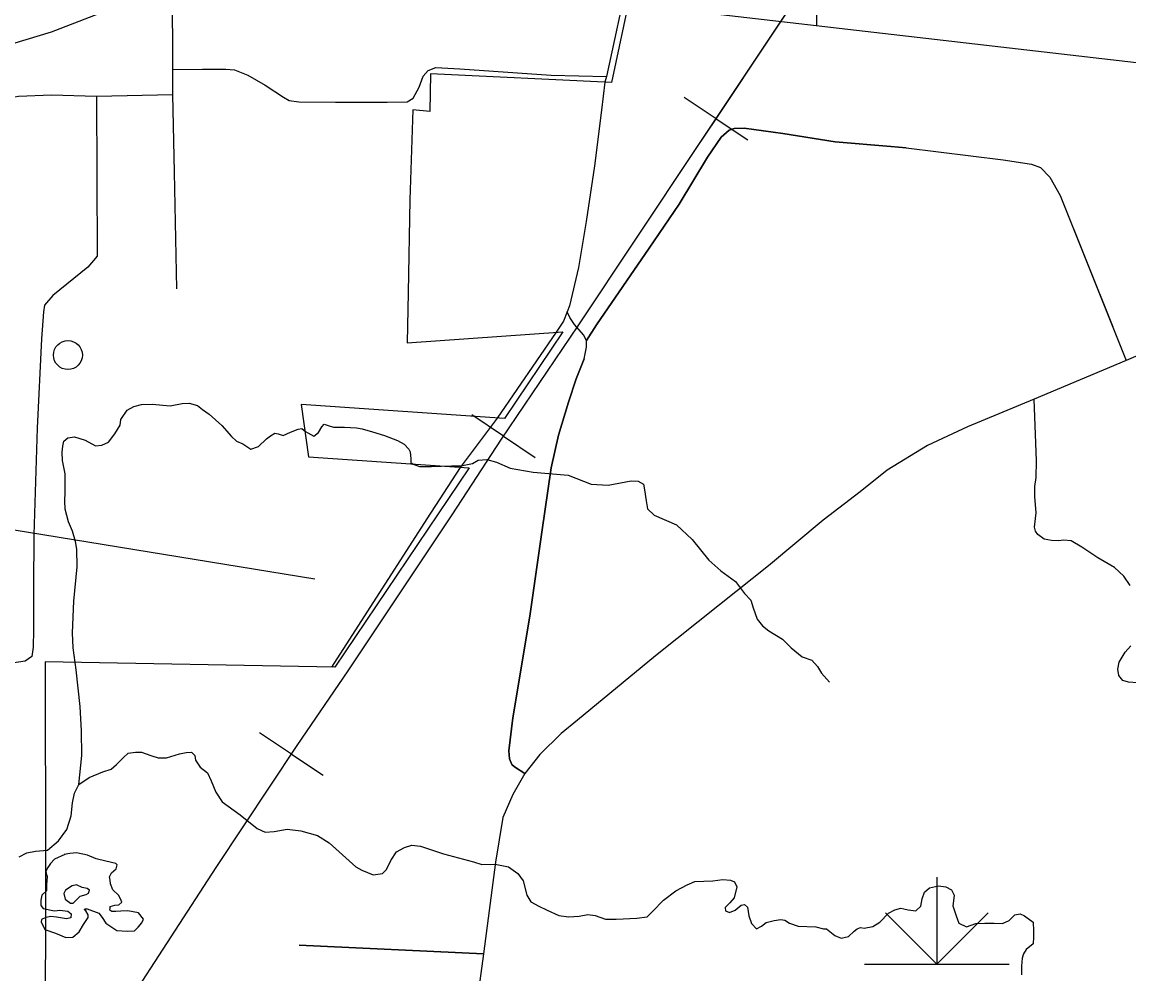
# Model space of a CAD drawing. Extents: x 22866 to 28196, y 1324810 to 1328105.
# Drawn here: x 25647.4 to 25739.1, y 1326003.5 to 1326082.4 of the extents above; entities that cross this region are included whole.
import ezdxf

# ---------------------------------------------------------------- set-up
doc = ezdxf.new("R2010")
doc.units = 0
for name, color, linetype in [('Level 15', 7, 'Continuous'), ('Level 31', 7, 'Continuous'), ('Level 32', 7, 'Continuous'), ('Level 33', 7, 'Continuous'), ('Level 34', 7, 'Continuous'), ('Level 35', 7, 'Continuous'), ('Level 40', 7, 'Continuous'), ('Level 44', 7, 'Continuous'), ('Level 45', 7, 'Continuous'), ('Level 46', 7, 'Continuous'), ('Level 5', 7, 'Continuous'), ('Level 56', 7, 'Continuous'), ('Level 6', 7, 'Continuous'), ('Level 63', 7, 'Continuous')]:
    doc.layers.add(name, color=color, linetype=linetype)

msp = doc.modelspace()

# ---------------------------------------------------------------- linework, layer by layer
at = {"layer": 'Level 15'}
for points in [[(25762.124, 1326063.737), (25758.093, 1326062.398), (25752.938, 1326060.208), (25748.465, 1326058.358), (25741.705, 1326055.535), (25738.913, 1326054.35), (25731.292, 1326051.151), (25725.77, 1326048.846), (25722.463, 1326047.289), (25719.108, 1326045.244), (25716.871, 1326043.443), (25713.807, 1326041.107), (25709.285, 1326037.31), (25705.2, 1326034.097), (25699.899, 1326029.862), (25693.432, 1326024.508), (25692.08, 1326023.413), (25690.329, 1326021.66), (25689.065, 1326020.103), (25688.744, 1326019.524)], [(25741.705, 1326055.535), (25738.913, 1326054.35), (25731.292, 1326051.151), (25725.77, 1326048.846), (25722.463, 1326047.289), (25719.108, 1326045.244), (25716.871, 1326043.443), (25713.807, 1326041.107), (25709.285, 1326037.31), (25705.2, 1326034.097), (25699.899, 1326029.862), (25693.432, 1326024.508), (25692.08, 1326023.413), (25690.329, 1326021.66), (25689.065, 1326020.103), (25688.092, 1326018.35), (25687.266, 1326016.452), (25686.634, 1326012.752), (25685.657, 1326005.152), (25685.029, 1326000.471), (25683.551, 1325991.369)]]:
    msp.add_lwpolyline(points, dxfattribs=at)
at = {"layer": 'Level 31'}
for points in [[(25695.719, 1326077.426), (25695.434, 1326075.12), (25694.848, 1326070.501), (25694.152, 1326065.883), (25693.53, 1326062.072), (25692.772, 1326058.879), (25692.589, 1326058.384), (25692.284, 1326057.619), (25691.666, 1326056.684)], [(25694.188, 1326056.01), (25695.027, 1326057.293), (25699.384, 1326063.67), (25701.874, 1326067.321), (25704.218, 1326071.206), (25705.353, 1326072.856), (25706.012, 1326073.442), (25706.415, 1326073.589), (25707.257, 1326073.625)], [(25707.257, 1326073.625), (25710.469, 1326073.186), (25714.79, 1326072.489), (25719.403, 1326072.086), (25720.685, 1326071.976)], [(25694.005, 1326054.485), (25694.188, 1326055.46), (25694.188, 1326056.01), (25693.932, 1326056.487), (25693.2, 1326057.33), (25692.797, 1326057.916), (25692.589, 1326058.384)], [(25689.065, 1326020.103), (25688.22, 1326020.655), (25688, 1326020.838), (25687.817, 1326021.315), (25687.744, 1326021.975), (25688.073, 1326024.723), (25689.501, 1326033.135), (25690.49, 1326040.099), (25691.259, 1326045.432), (25691.881, 1326048.144), (25692.687, 1326050.893), (25693.346, 1326052.836), (25694.005, 1326054.485)], [(25686.779, 1326049.576), (25683.732, 1326045.485)]]:
    msp.add_lwpolyline(points, dxfattribs=at)
at = {"layer": 'Level 32'}
for points in [[(25707.257, 1326073.625), (25706.415, 1326073.589), (25706.012, 1326073.442), (25705.353, 1326072.856), (25704.218, 1326071.206), (25701.874, 1326067.321), (25699.384, 1326063.67), (25695.027, 1326057.293), (25694.188, 1326056.01)], [(25720.685, 1326071.976), (25719.403, 1326072.086), (25714.79, 1326072.489), (25710.469, 1326073.186), (25707.257, 1326073.625)], [(25720.685, 1326071.976), (25728.734, 1326070.99), (25731.077, 1326070.624), (25731.81, 1326070.367), (25732.579, 1326069.561), (25733.457, 1326068.021), (25737.801, 1326057.138)], [(25720.685, 1326071.976), (25728.734, 1326070.99), (25731.077, 1326070.624), (25731.81, 1326070.367), (25732.579, 1326069.561), (25733.457, 1326068.021), (25738.913, 1326054.35)], [(25694.005, 1326054.485), (25693.346, 1326052.836), (25692.687, 1326050.893), (25691.881, 1326048.144), (25691.259, 1326045.432), (25690.49, 1326040.099), (25689.501, 1326033.135), (25688.073, 1326024.723), (25687.744, 1326021.975), (25687.817, 1326021.315), (25688, 1326020.838), (25688.22, 1326020.655), (25689.065, 1326020.103)], [(25670.388, 1326005.849), (25685.657, 1326005.152)], [(25685.657, 1326005.152), (25670.388, 1326005.849)]]:
    msp.add_lwpolyline(points, dxfattribs=at)
at = {"layer": 'Level 33'}
for points in [[(25698.005, 1326088.091), (25697.69, 1326086.501), (25695.844, 1326077.888), (25695.719, 1326077.426)], [(25697.69, 1326086.501), (25694.284, 1326086.941), (25691.648, 1326087.197), (25689.781, 1326087.38), (25687.547, 1326087.344), (25680.517, 1326087.161), (25671.143, 1326087.014), (25667.078, 1326086.904), (25664.369, 1326086.684), (25662.465, 1326086.318), (25660.89, 1326085.841), (25659.865, 1326085.328), (25656.474, 1326084.155), (25649.81, 1326081.59), (25645.636, 1326080.307), (25645.196, 1326080.124), (25643.805, 1326079.611), (25643.109, 1326079.207), (25642.34, 1326078.548), (25641.608, 1326077.741), (25639.777, 1326074.406)], [(25659.908, 1326078.494), (25662.371, 1326078.522), (25664.293, 1326078.522), (25665.026, 1326078.448), (25666.124, 1326078.008), (25667.552, 1326077.184), (25669.072, 1326076.176), (25669.548, 1326075.919), (25670.353, 1326075.791), (25673.374, 1326075.773), (25674.564, 1326075.773)], [(25674.564, 1326075.773), (25677.675, 1326075.764), (25679.322, 1326075.8), (25679.835, 1326076.094), (25680.311, 1326077.01), (25680.641, 1326077.926), (25681.08, 1326078.403), (25681.702, 1326078.659), (25683.68, 1326078.549), (25691.259, 1326078), (25695.844, 1326077.888)], [(25691.666, 1326056.684), (25686.779, 1326049.576)], [(25683.732, 1326045.485), (25680.97, 1326041.21), (25673.045, 1326028.924)]]:
    msp.add_lwpolyline(points, dxfattribs=at)
at = {"layer": 'Level 34'}
for points in [[(25659.91, 1326076.421), (25659.908, 1326078.494), (25659.865, 1326085.328)], [(25639.777, 1326074.406), (25642.204, 1326075.246), (25644.658, 1326075.833), (25647.111, 1326076.273), (25649.857, 1326076.382), (25653.592, 1326076.273), (25659.91, 1326076.421)], [(25653.592, 1326076.273), (25653.645, 1326063.008)], [(25660.238, 1326060.293), (25660.055, 1326069.969), (25659.91, 1326076.421)], [(25653.645, 1326063.008), (25652.861, 1326062.091), (25652.275, 1326061.615), (25649.968, 1326059.746), (25649.273, 1326058.939), (25649.199, 1326058.389), (25649.016, 1326056.154), (25648.65, 1326048.735)], [(25648.65, 1326048.735), (25648.394, 1326039.902), (25648.357, 1326035.482), (25648.357, 1326032), (25648.321, 1326030.571), (25648.211, 1326029.801), (25647.662, 1326029.398), (25646.563, 1326029.251), (25641.766, 1326029.398), (25636.749, 1326029.471), (25636.464, 1326029.266), (25635.146, 1326027.36), (25631.996, 1326022.742), (25629.543, 1326019.15), (25628.261, 1326017.428), (25627.492, 1326017.134), (25626.614, 1326017.171), (25625.552, 1326017.318), (25624.233, 1326017.831), (25620.865, 1326019.297), (25618.659, 1326020.401)]]:
    msp.add_lwpolyline(points, dxfattribs=at)
at = {"layer": 'Level 35'}
for points in [[(25652.117, 1326019.181), (25652.365, 1326021.601), (25652.339, 1326023.642), (25652.234, 1326025.656), (25651.894, 1326028.691), (25651.633, 1326030.523), (25651.581, 1326031.752), (25651.711, 1326034.377), (25651.973, 1326037.228), (25651.947, 1326038.693), (25651.842, 1326039.347), (25651.581, 1326040.185), (25651.267, 1326040.97), (25650.979, 1326042.016), (25650.953, 1326042.722), (25650.979, 1326043.403), (25650.979, 1326044.449), (25650.979, 1326044.946), (25650.77, 1326046.058), (25650.744, 1326046.739), (25650.796, 1326047.236), (25650.875, 1326047.654), (25651.215, 1326047.942), (25651.763, 1326048.021), (25652.626, 1326047.733), (25653.489, 1326047.262), (25654.011, 1326047.314), (25654.56, 1326047.576), (25655.109, 1326048.256), (25655.527, 1326048.989), (25655.606, 1326049.46), (25656.129, 1326050.218), (25656.678, 1326050.532), (25657.305, 1326050.689), (25658.194, 1326050.715), (25659.683, 1326050.585), (25660.677, 1326050.768), (25661.252, 1326050.82), (25661.958, 1326050.611), (25662.376, 1326050.297), (25662.925, 1326049.904), (25663.97, 1326048.962), (25664.754, 1326048.047), (25665.173, 1326047.654), (25665.716, 1326047.445), (25666.37, 1326047), (25666.997, 1326047.21), (25667.677, 1326047.864), (25667.99, 1326048.099), (25668.356, 1326048.308), (25668.644, 1326048.256), (25669.036, 1326048.125), (25669.663, 1326048.413), (25670.29, 1326048.649), (25670.604, 1326048.701), (25670.892, 1326048.465), (25671.101, 1326048.335), (25671.597, 1326048.073), (25671.989, 1326048.387), (25672.251, 1326048.858), (25672.434, 1326049.067), (25672.695, 1326048.989), (25673.218, 1326048.805), (25674.133, 1326048.832), (25675.126, 1326048.753), (25675.597, 1326048.675), (25676.454, 1326048.439), (25677.447, 1326048.125), (25678.519, 1326047.707), (25679.068, 1326047.419), (25679.46, 1326047), (25679.564, 1326046.765), (25679.617, 1326046.189), (25679.617, 1326045.901), (25679.826, 1326045.744), (25680.349, 1326045.561), (25681.342, 1326045.561), (25682.989, 1326045.614), (25683.773, 1326045.614), (25684.74, 1326045.797), (25685.21, 1326046.085), (25685.916, 1326046.137), (25686.726, 1326045.928), (25687.85, 1326045.43), (25689.758, 1326045.09), (25692.66, 1326044.829), (25694.568, 1326044.096), (25695.979, 1326044.018), (25697.888, 1326044.358), (25698.463, 1326044.332), (25698.902, 1326044.081), (25699.006, 1326043.61), (25699.137, 1326042.72), (25699.241, 1326042.04), (25699.79, 1326041.517), (25701.646, 1326040.732), (25702.953, 1326039.502), (25704.338, 1326037.801), (25705.332, 1326036.912), (25706.552, 1326036.03), (25707.284, 1326035.036)], [(25707.284, 1326035.036), (25707.807, 1326034.461), (25708.016, 1326033.833), (25708.33, 1326032.891), (25708.774, 1326032.341), (25709.297, 1326031.923), (25710.447, 1326031.242), (25711.153, 1326030.51), (25712.068, 1326029.777), (25712.852, 1326029.49), (25713.322, 1326028.966), (25713.662, 1326028.417), (25714.342, 1326027.658)], [(25647.177, 1326013.179), (25647.804, 1326013.519), (25648.51, 1326013.65), (25649.529, 1326013.728), (25650.418, 1326014.513), (25651.124, 1326015.455), (25651.49, 1326016.58), (25651.594, 1326017.653), (25651.751, 1326018.464), (25652.117, 1326019.181), (25652.979, 1326019.756), (25654.103, 1326020.227), (25654.783, 1326020.463), (25655.227, 1326020.855), (25655.802, 1326021.405), (25656.194, 1326021.771), (25656.822, 1326021.876), (25657.318, 1326021.876), (25658.076, 1326021.588), (25658.678, 1326021.405), (25659.383, 1326021.405), (25660.455, 1326021.719), (25661.004, 1326021.849), (25661.448, 1326021.876), (25661.736, 1326021.588), (25661.788, 1326021.195), (25662.18, 1326020.62), (25662.781, 1326020.149), (25663.069, 1326019.495), (25663.461, 1326018.553), (25663.984, 1326017.742), (25665.474, 1326016.669), (25666.903, 1326015.526), (25667.557, 1326015.238), (25668.315, 1326015.29), (25669.386, 1326015.474), (25670.51, 1326015.343), (25671.896, 1326014.95), (25672.863, 1326014.349), (25673.961, 1326013.354), (25675.059, 1326012.36), (25675.581, 1326012.072), (25676.522, 1326011.68), (25677.28, 1326011.811), (25677.62, 1326012.125), (25677.96, 1326012.883), (25678.43, 1326013.59), (25679.11, 1326013.956), (25679.711, 1326014.165), (25680.443, 1326014.061), (25682.351, 1326013.433), (25684.834, 1326012.779), (25685.509, 1326012.543), (25686.633, 1326012.57), (25687.73, 1326012.36), (25688.488, 1326011.811), (25688.933, 1326011.183), (25689.247, 1326010.006), (25689.586, 1326009.456), (25690.24, 1326009.09), (25690.919, 1326008.75), (25691.886, 1326008.331), (25692.697, 1326008.2), (25693.586, 1326008.253), (25694.291, 1326008.41), (25694.919, 1326008.331), (25695.755, 1326008.017), (25696.644, 1326008.017), (25698.369, 1326008.096), (25699.205, 1326008.2), (25699.671, 1326008.65), (25700.585, 1326009.592), (25701.605, 1326010.351), (25702.52, 1326010.874), (25703.173, 1326011.136), (25704.663, 1326011.188), (25705.499, 1326011.293), (25706.127, 1326011.24), (25706.467, 1326011.11), (25706.649, 1326010.691), (25706.44, 1326009.775), (25706.074, 1326009.357), (25705.682, 1326008.99), (25705.709, 1326008.703), (25706.048, 1326008.572), (25706.519, 1326008.755), (25707.015, 1326009.174), (25707.277, 1326009.226), (25707.538, 1326009.017), (25707.643, 1326008.284), (25707.852, 1326007.656)], [(25650.941, 1326013.388), (25650.104, 1326012.996), (25649.764, 1326012.629), (25649.555, 1326012.289), (25649.372, 1326012.002), (25649.399, 1326011.792), (25649.477, 1326011.557), (25649.425, 1326010.85), (25649.425, 1326010.353), (25649.059, 1326010.013), (25648.954, 1326009.595), (25648.954, 1326009.15), (25649.163, 1326008.888), (25650.104, 1326008.705), (25650.549, 1326008.757), (25651.202, 1326008.679), (25651.49, 1326008.47), (25651.463, 1326008.129), (25651.098, 1326008.051), (25650.261, 1326008.182), (25649.791, 1326008.234), (25649.372, 1326008.156), (25649.033, 1326007.999), (25649.006, 1326007.789), (25649.294, 1326007.161), (25650.183, 1326006.847), (25651.045, 1326006.507), (25651.62, 1326006.534), (25652.143, 1326006.952), (25652.509, 1326007.58), (25652.901, 1326008.156), (25652.901, 1326008.365), (25652.692, 1326008.705), (25652.587, 1326008.784), (25652.614, 1326008.862), (25652.797, 1326008.862), (25653.764, 1326008.522), (25654.051, 1326008.156), (25654.365, 1326007.685), (25655.254, 1326007.083), (25656.116, 1326007.031), (25656.717, 1326007.057), (25657.031, 1326007.345), (25657.345, 1326007.711), (25657.475, 1326008.025), (25657.057, 1326008.548), (25656.168, 1326008.705), (25655.593, 1326008.679), (25655.175, 1326008.653), (25654.861, 1326008.653), (25654.679, 1326008.757), (25654.705, 1326008.914), (25654.705, 1326009.071), (25655.097, 1326009.176), (25655.437, 1326009.202), (25655.672, 1326009.438), (25655.567, 1326009.699), (25655.41, 1326010.013), (25654.94, 1326010.458), (25654.731, 1326010.955), (25654.705, 1326011.243), (25654.652, 1326011.531), (25654.809, 1326011.845), (25655.201, 1326012.185), (25655.28, 1326012.525), (25655.175, 1326012.629), (25654.339, 1326012.813), (25653.555, 1326013.022), (25652.823, 1326013.31), (25651.908, 1326013.519), (25651.359, 1326013.467), (25650.888, 1326013.388)], [(25650.984, 1326009.68), (25651.411, 1326009.333), (25651.646, 1326009.333), (25651.908, 1326009.621), (25652.221, 1326009.935), (25652.718, 1326010.066), (25652.927, 1326010.17), (25653.006, 1326010.406), (25652.797, 1326010.563), (25652.378, 1326010.641), (25651.934, 1326010.85), (25651.568, 1326010.772), (25651.019, 1326010.406), (25650.862, 1326010.144), (25650.984, 1326009.68)], [(25718.514, 1326007.772), (25719.224, 1326008.507), (25719.747, 1326008.795), (25720.244, 1326008.926), (25720.479, 1326008.873), (25720.845, 1326008.795), (25721.472, 1326008.716), (25721.89, 1326009.083), (25722.021, 1326009.71), (25722.204, 1326010.26), (25722.622, 1326010.626), (25723.354, 1326010.783), (25723.982, 1326010.705), (25724.452, 1326010.443), (25724.661, 1326009.998), (25724.609, 1326009.527), (25724.557, 1326009.109), (25724.818, 1326008.298), (25725.053, 1326007.67), (25725.681, 1326007.382), (25726.465, 1326007.644), (25727.197, 1326007.696), (25727.981, 1326007.67), (25728.66, 1326007.644), (25729.209, 1326007.905), (25729.68, 1326008.376), (25730.124, 1326008.455), (25730.49, 1326008.298), (25731.196, 1326007.774), (25731.248, 1326007.042), (25731.248, 1326006.519), (25731.196, 1326005.969), (25730.621, 1326005.498), (25730.412, 1326005.132), (25730.307, 1326004.792), (25730.229, 1326004.112), (25730.229, 1326003.405)], [(25707.852, 1326007.656), (25708.27, 1326007.211), (25708.688, 1326007.421), (25709.08, 1326007.735), (25709.734, 1326007.892), (25710.283, 1326007.996), (25710.623, 1326007.944), (25711.009, 1326007.682), (25711.741, 1326007.447)], [(25711.741, 1326007.447), (25713.192, 1326007.382), (25713.845, 1326007.225), (25714.08, 1326007.225), (25714.76, 1326006.649), (25715.309, 1326006.44), (25715.91, 1326006.571), (25716.375, 1326007.016), (25716.61, 1326007.199), (25716.898, 1326007.33), (25717.212, 1326007.277), (25717.917, 1326007.408), (25718.514, 1326007.772)]]:
    msp.add_lwpolyline(points, dxfattribs=at)
at = {"layer": 'Level 40'}
for p, q in [((25704.923, 1326074.403), (25702.285, 1326076.158)), ((25704.923, 1326074.403), (25707.561, 1326072.647)), ((25687.308, 1326048.065), (25684.682, 1326049.837)), ((25687.308, 1326048.065), (25689.935, 1326046.292)), ((25669.73, 1326021.703), (25667.09, 1326023.456)), ((25669.73, 1326021.703), (25672.37, 1326019.951))]:
    msp.add_line(p, q, dxfattribs=at)
for points in [[(25704.923, 1326074.403), (25714.054, 1326088.127), (25714.054, 1326088.127), (25724.382, 1326103.191), (25736.028, 1326120.362), (25741.995, 1326129.788), (25747.188, 1326137.585), (25751.142, 1326143.336), (25756.062, 1326150.894), (25762.776, 1326161.051), (25766.124, 1326165.907), (25769.404, 1326170.711), (25771.079, 1326173.345), (25774.734, 1326178.782), (25776.511, 1326181.416), (25779.21, 1326185.588), (25780.871, 1326187.957), (25784.22, 1326192.232), (25788.935, 1326198.08), (25792.77, 1326202.209)], [(25704.923, 1326074.403), (25714.054, 1326088.127)], [(25653.036, 1325996.341), (25656.031, 1326000.792), (25663.489, 1326012.302), (25670.201, 1326022.413), (25674.429, 1326028.619), (25683.067, 1326041.543), (25687.146, 1326047.825), (25693.492, 1326057.226), (25703.28, 1326071.933), (25704.923, 1326074.403)]]:
    msp.add_lwpolyline(points, dxfattribs=at)
at = {"layer": 'Level 44'}
for p, q in [((25723.223, 1326011.496), (25723.223, 1326004.295)), ((25723.223, 1326004.295), (25718.98, 1326008.538)), ((25723.223, 1326004.295), (25727.467, 1326008.538)), ((25717.222, 1326004.295), (25729.225, 1326004.295))]:
    msp.add_line(p, q, dxfattribs=at)
at = {"layer": 'Level 45'}
for points in [[(25674.429, 1326028.619), (25683.067, 1326041.543), (25687.146, 1326047.825), (25693.492, 1326057.226), (25703.28, 1326071.933), (25714.054, 1326088.127)], [(25624.597, 1325954.008), (25629.959, 1325961.868), (25635.142, 1325969.704), (25639.051, 1325975.556), (25645.237, 1325984.75), (25656.031, 1326000.792), (25663.489, 1326012.302), (25670.201, 1326022.413), (25674.429, 1326028.619)]]:
    msp.add_lwpolyline(points, dxfattribs=at)
at = {"layer": 'Level 46'}
for points in [[(25739.241, 1326035.69), (25738.713, 1326036.467), (25737.937, 1326037.182), (25736.571, 1326037.99), (25735.236, 1326038.86), (25734.366, 1326039.388), (25733.714, 1326039.45), (25733.342, 1326039.388), (25732.721, 1326039.419), (25732.131, 1326039.543), (25731.603, 1326039.916), (25731.416, 1326040.196), (25731.323, 1326040.538), (25731.447, 1326041.719), (25731.354, 1326043.055), (25731.354, 1326043.894), (25731.447, 1326044.64), (25731.478, 1326046.023), (25731.292, 1326051.151)], [(25739.862, 1326027.61), (25739.117, 1326027.672), (25738.651, 1326027.796), (25738.31, 1326028.231), (25738.216, 1326028.759), (25738.341, 1326029.319), (25738.837, 1326030.158), (25739.303, 1326030.686)]]:
    msp.add_lwpolyline(points, dxfattribs=at)
at = {"layer": 'Level 5'}
msp.add_lwpolyline([(25712.413, 1326151.603), (25713.238, 1326082.121)], dxfattribs=at)
at = {"layer": 'Level 56'}
msp.add_circle((25651.213, 1326054.798), 1.2, dxfattribs=at)
at = {"layer": 'Level 6'}
for points in [[(25698.525, 1326088.066), (25696.258, 1326077.401), (25681.256, 1326078.117), (25681.201, 1326074.997), (25679.796, 1326075.144), (25679.534, 1326067.667), (25679.403, 1326059.987), (25679.33, 1326055.821), (25692.231, 1326056.724)], [(25692.231, 1326056.724), (25687.382, 1326049.534), (25670.535, 1326050.712), (25671.146, 1326046.365), (25684.478, 1326045.433), (25673.339, 1326028.919), (25649.322, 1326029.36), (25649.356, 1326012.12), (25649.325, 1325997.178), (25652.79, 1325996.996), (25652.474, 1325996.526), (25649.325, 1325996.51), (25617.16, 1325996.348)]]:
    msp.add_lwpolyline(points, dxfattribs=at)
at = {"layer": 'Level 63'}
for p, q in [((25698.377, 1326083.836), (25785.682, 1326073.761)), ((25603.496, 1326047.335), (25671.664, 1326036.228))]:
    msp.add_line(p, q, dxfattribs=at)

doc.saveas('drawing.dxf')
